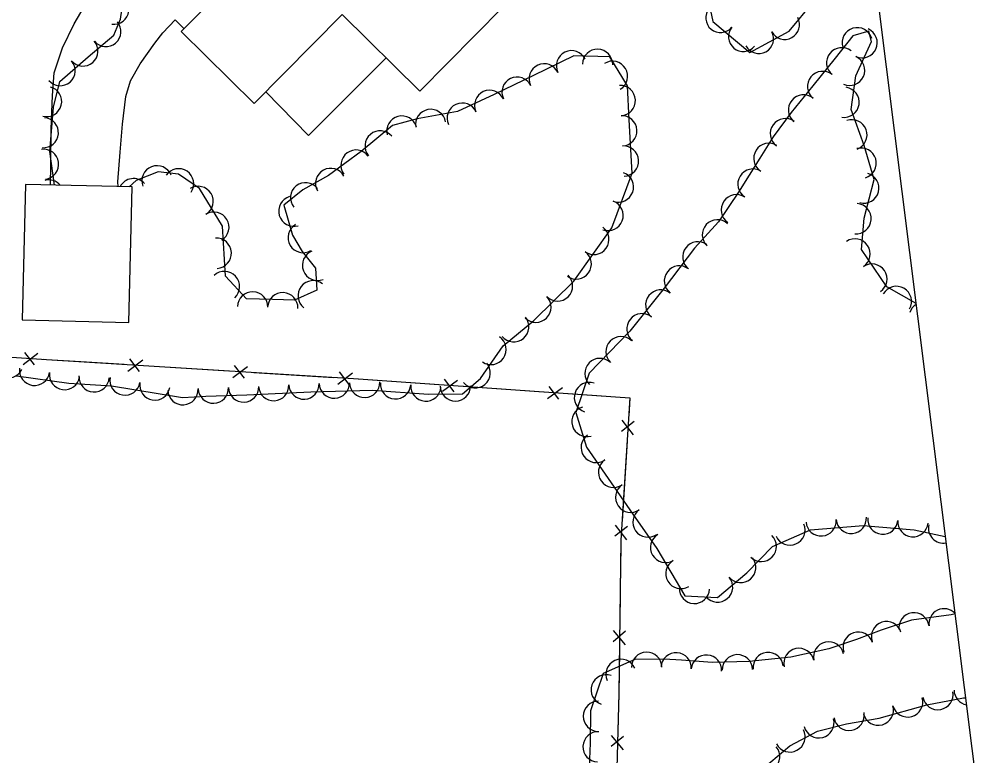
# Model space of a CAD drawing. Extents: x 353423 to 364002, y 127000 to 201942.
# Drawn here: x 363044.9 to 363299, y 130128.8 to 130323 of the extents above; entities that cross this region are included whole.
import ezdxf

# ---------------------------------------------------------------- set-up
doc = ezdxf.new("R2010")
doc.units = 0
for name, color, linetype in [('E_DTM_SlopeBottom', 7, 'Continuous'), ('E_FEN_Generic', 7, 'Continuous'), ('E_MISCPROP', 7, 'Continuous'), ('E_RDWY_Gravel', 7, 'Continuous'), ('E_WTR_FlowLine', 7, 'Continuous')]:
    doc.layers.add(name, color=color, linetype=linetype)

msp = doc.modelspace()

# ---------------------------------------------------------------- linework, layer by layer
at = {"layer": 'E_DTM_SlopeBottom'}
for p, q in [((363045.85, 130231.95), (363049.75, 130234.91)), ((363046.23, 130235.15), (363048.79, 130231.82)), ((363073.5, 130230.2), (363077.39, 130233.18)), ((363073.87, 130233.4), (363076.45, 130230.08)), ((363101.15, 130228.48), (363105.04, 130231.46)), ((363101.52, 130231.68), (363104.1, 130228.36)), ((363128.8, 130226.76), (363132.69, 130229.75)), ((363129.17, 130229.97), (363131.75, 130226.65)), ((363156.43, 130224.88), (363160.34, 130227.83)), ((363156.82, 130228.08), (363159.38, 130224.74)), ((363184.07, 130222.96), (363187.98, 130225.92)), ((363184.46, 130226.16), (363187.01, 130222.82)), ((363206.88, 130216.88), (363203.55, 130214.3)), ((363203.67, 130217.25), (363206.65, 130213.36)), ((363205.15, 130189.23), (363201.82, 130186.65)), ((363201.94, 130189.6), (363204.92, 130185.71)), ((363201.39, 130161.82), (363204.56, 130158.08)), ((363204.6, 130161.61), (363201.42, 130158.87)), ((363204.08, 130133.89), (363200.85, 130131.2)), ((363200.86, 130134.15), (363203.98, 130130.36))]:
    msp.add_line(p, q, dxfattribs=at)
for points in [[(363007.56, 130088.5), (363011.18, 130139.22), (363017.68, 130205.11), (363020.27, 130225.02), (363023.36, 130231.38), (363030.89, 130234.7), (363051.98, 130233.27), (363132.93, 130228.24), (363205.78, 130223.19), (363203.42, 130185.62), (363202.9, 130145.2), (363200.81, 130069.61), (363200.23, 130044.56), (363197.33, 129971.76), (363196.4, 129924.88), (363195.32, 129872.89), (363192.31, 129805.81), (363190.03, 129729.17), (363186.11, 129608.76), (363301.18, 129603.29), (363362.48, 129601.18)], [(363051.34, 130233.31), (363051.98, 130233.27), (363062.58, 130232.61)], [(363062.58, 130232.61), (363072.46, 130231.99)], [(363078.99, 130231.59), (363090.23, 130230.89)], [(363090.23, 130230.89), (363100.11, 130230.28)], [(363106.64, 130229.87), (363117.88, 130229.17)], [(363117.88, 130229.17), (363127.76, 130228.56)], [(363134.29, 130228.15), (363145.52, 130227.37)], [(363145.52, 130227.37), (363155.4, 130226.68)], [(363161.93, 130226.23), (363173.16, 130225.45)], [(363173.16, 130225.45), (363183.04, 130224.77)], [(363189.57, 130224.31), (363200.8, 130223.54)], [(363200.8, 130223.54), (363205.78, 130223.19), (363205.47, 130218.29)], [(363205.06, 130211.76), (363204.36, 130200.52)], [(363204.36, 130200.52), (363203.74, 130190.64)], [(363203.41, 130184.1), (363203.26, 130172.85)], [(363203.26, 130172.85), (363203.13, 130162.95)], [(363203.05, 130156.4), (363202.9, 130145.2), (363202.9, 130145.15)], [(363202.9, 130145.15), (363202.63, 130135.25)]]:
    msp.add_lwpolyline(points, dxfattribs=at)
at = {"layer": 'E_FEN_Generic'}
for points in [[(363054.11, 130279.24), (363052.9, 130288.14), (363053.84, 130299.81), (363055.56, 130306.59), (363063.02, 130313.06), (363069.81, 130318.8), (363071.53, 130322.97), (363072.1, 130327.12), (363071.54, 130338.85), (363067.51, 130344.66), (363062.97, 130347.6), (363059.56, 130350.82), (363058.02, 130356.34), (363056.76, 130365.88), (363053, 130375.15), (363048.53, 130380.1), (363043.33, 130382.29)], [(363227.53, 130332.68), (363226.17, 130329.52), (363227.65, 130322.37), (363237.43, 130314.23), (363247.79, 130319.86), (363254.14, 130327.52), (363259.86, 130336.59), (363261.24, 130347.06), (363257.82, 130353.06), (363244.75, 130355.28), (363236.86, 130351.63), (363230.89, 130343.24), (363227.53, 130332.68)], [(363281.2, 130248.03), (363273.48, 130252.44), (363266.85, 130262.25), (363267.51, 130270.56), (363270.2, 130280.7), (363267.56, 130289.64), (363264.08, 130299.17), (363265.36, 130308.08), (363269.45, 130317.14), (363268.77, 130319.86), (363264.57, 130318.6), (363259.9, 130312.71), (363254.03, 130305.41), (363248.3, 130298.41), (363243.55, 130291.95), (363239.99, 130286.35), (363234.44, 130277.35), (363229.18, 130269.57), (363222.78, 130262.59), (363214.81, 130252.11), (363205.81, 130240.76), (363195.05, 130229.62), (363191.57, 130219.27), (363194.34, 130210.11), (363200.06, 130201.87), (363206.52, 130192.49), (363212.93, 130183.41), (363220.31, 130170.93), (363228.87, 130170.54), (363236.65, 130177.06), (363243.34, 130183.99), (363253.36, 130188.38), (363267.27, 130189.54), (363280.69, 130188.37), (363288.91, 130186.59)], [(363044.13, 130228.97), (363057.91, 130227), (363069.17, 130226.31), (363087.86, 130223.21), (363094.05, 130223.57), (363104.85, 130223.94), (363121.67, 130224.78), (363137.83, 130225.2), (363152.67, 130224.12), (363161.68, 130224.23), (363166.43, 130228.23), (363172.36, 130236.85), (363180.48, 130243.56), (363190.97, 130253.92), (363201.06, 130267.97), (363206.35, 130282.43), (363205.6, 130296.49), (363205.15, 130305.38), (363200.5, 130313.09), (363190.98, 130313.3), (363180.35, 130308.17), (363169.98, 130303.1), (363160.35, 130298.61), (363149.73, 130296.72), (363143.19, 130294.97), (363134.94, 130288.08), (363126.31, 130281.73), (363119.59, 130277.99), (363114.56, 130273.99), (363116.88, 130266.01), (363119.41, 130261.74), (363122.9, 130257.31), (363123.28, 130251.5), (363117.41, 130248.87), (363111.6, 130249.1), (363104.76, 130249.26), (363099.24, 130255.22), (363098.44, 130268.37), (363092.34, 130278.36), (363086.77, 130282.15), (363081.44, 130282.73), (363075.63, 130280.46), (363073.79, 130278.76)], [(363291.48, 130166.17), (363290.49, 130165.96), (363279.97, 130164.51), (363271.98, 130161.9), (363265.5, 130159.45), (363258.2, 130156.98), (363248.21, 130154.8), (363237.26, 130153.64), (363227.46, 130153.35), (363219.35, 130153.96), (363214.79, 130154.28), (363207.05, 130154.14), (363198.78, 130150.45), (363195.42, 130140.6), (363195.35, 130132.09), (363194.73, 130117.39)], [(363239.56, 130124.39), (363247.96, 130131.42), (363255.23, 130135.25), (363262.88, 130137.23), (363271.49, 130138.73), (363284.08, 130142.26), (363293.67, 130144.05), (363294.26, 130144.06)]]:
    msp.add_lwpolyline(points, dxfattribs=at)
for centre, radius, start, end in [((363069.8, 130325.61), 3.96, 262.232, 82.2167), ((363229.67, 130323.34), 3.89, 140.2326, 320.2173), ((363246.61, 130321.54), 3.89, 208.5184, 28.5031), ((363067.68, 130319.72), 3.96, 220.2561, 40.2408), ((363235.66, 130318.36), 3.89, 140.2326, 320.2173), ((363239.78, 130317.82), 3.89, 208.5184, 28.5031), ((363265.71, 130316.76), 3.99, 16.7869, 196.7716), ((363266.99, 130316.76), 3.99, 245.7341, 65.7188), ((363061.62, 130314.58), 3.96, 220.9408, 40.9254), ((363190.4, 130310.7), 3.99, 25.75, 205.7347), ((363197.26, 130311.07), 3.99, 358.744, 178.7287), ((363261.6, 130311.49), 3.99, 51.5826, 231.5673), ((363055.63, 130309.4), 3.96, 220.9408, 40.9254), ((363183.22, 130307.24), 3.99, 25.75, 205.7347), ((363201.19, 130307.92), 3.99, 301.1221, 121.1068), ((363263.71, 130309.49), 3.99, 245.7341, 65.7188), ((363256.58, 130305.25), 3.99, 51.196, 231.1806), ((363176.06, 130303.74), 3.99, 26.0911, 206.0758), ((363052.07, 130301.26), 3.96, 255.737, 75.7216), ((363168.84, 130300.26), 3.99, 24.9597, 204.9444), ((363203.26, 130301.52), 3.99, 272.8652, 92.8499), ((363251.53, 130299.05), 3.99, 50.7183, 230.7029), ((363262.24, 130301.07), 3.99, 261.7749, 81.7596), ((363161.6, 130296.89), 3.99, 24.9597, 204.9444), ((363153.27, 130295.23), 3.99, 10.0905, 190.0751), ((363051.21, 130293.05), 3.96, 265.4232, 85.4079), ((363145.67, 130293.48), 3.99, 14.9881, 194.9728), ((363203.66, 130293.55), 3.99, 273.0688, 93.0535), ((363246.76, 130292.79), 3.99, 53.6708, 233.6555), ((363264.3, 130292.48), 3.99, 290.0968, 110.0815), ((363139.95, 130289.55), 3.99, 39.8576, 219.8423), ((363051.27, 130284.73), 3.96, 277.7311, 97.7157), ((363133.61, 130284.51), 3.99, 36.3995, 216.3842), ((363204.09, 130285.58), 3.99, 273.0688, 93.0535), ((363242.41, 130286.27), 3.99, 57.5636, 237.5483), ((363266.75, 130285.02), 3.99, 286.46, 106.4447), ((363081.15, 130280.37), 3.99, 21.3091, 201.2938), ((363086.83, 130279.58), 3.99, 325.7939, 145.7786), ((363126.93, 130279.68), 3.99, 29.1049, 209.0896), ((363238.22, 130279.51), 3.99, 58.3274, 238.3121), ((363052.62, 130276.67), 3.96, 39.7958, 105.0142), ((363074.94, 130276.98), 3.99, 42.7072, 152.5591), ((363202.77, 130278.73), 3.99, 249.9113, 69.896), ((363267.45, 130278.47), 3.99, 255.1413, 75.126), ((363091.98, 130274.94), 3.99, 301.4279, 121.4126), ((363120.31, 130275.89), 3.99, 38.4628, 218.4475), ((363117.2, 130272.37), 3.99, 106.2287, 286.2134), ((363233.84, 130272.73), 3.99, 55.9774, 235.9621), ((363200.03, 130271.23), 3.99, 249.9113, 69.896), ((363265.4, 130270.37), 3.99, 265.5114, 85.496), ((363096.14, 130268.13), 3.99, 301.4279, 121.4126), ((363228.86, 130266.13), 3.99, 47.5017, 227.4864), ((363119.68, 130265.39), 3.99, 120.6388, 300.6235), ((363196.29, 130264.91), 3.99, 234.3279, 54.3126), ((363096.78, 130261.27), 3.99, 273.486, 93.4707), ((363265.12, 130261.08), 3.99, 304.0467, 124.0313), ((363223.68, 130260.32), 3.99, 52.7339, 232.7186), ((363123.45, 130258.1), 3.99, 111.3998, 291.3844), ((363191.64, 130258.43), 3.99, 234.3279, 54.3126), ((363218.84, 130253.96), 3.99, 52.7339, 232.7186), ((363269.59, 130254.47), 3.99, 304.0467, 124.0313), ((363098.92, 130252.49), 3.99, 312.7621, 132.7468), ((363186.71, 130252.65), 3.99, 224.6423, 44.6269), ((363122.3, 130250.07), 3.99, 52.0533, 232.038), ((363276.03, 130248.58), 3.99, 330.2296, 150.2143), ((363106.35, 130247.13), 3.99, 358.6861, 178.6708), ((363114.29, 130246.9), 3.99, 357.7289, 177.7136), ((363181.03, 130247.04), 3.99, 224.6423, 44.6269), ((363213.92, 130247.63), 3.99, 51.6111, 231.5958), ((363283.39, 130244.45), 3.99, 122.8553, 162.8353), ((363208.96, 130241.37), 3.99, 51.6111, 231.5958), ((363175.19, 130241.9), 3.99, 219.6042, 39.5889), ((363169.18, 130235.91), 3.99, 235.4535, 55.4381), ((363203.46, 130235.32), 3.99, 45.9993, 225.984), ((363041.89, 130232.35), 3.99, 154.5111, 334.4958), ((363165.01, 130229.76), 3.99, 220.1394, 40.1241), ((363197.91, 130229.58), 3.99, 45.9993, 225.984), ((363048.88, 130230.4), 3.99, 171.8787, 351.8634), ((363056.78, 130229.27), 3.99, 171.8787, 351.8634), ((363064.56, 130228.68), 3.99, 176.4956, 356.4803), ((363072.7, 130227.84), 3.99, 170.5722, 350.5569), ((363080.57, 130226.53), 3.99, 170.5722, 350.5569), ((363119.87, 130226.78), 3.99, 182.8597, 2.8444), ((363127.89, 130227.03), 3.99, 181.5038, 1.4885), ((363135.87, 130227.24), 3.99, 181.5038, 1.4885), ((363144.04, 130226.84), 3.99, 175.8614, 355.8461), ((363195.11, 130223.24), 3.99, 71.4251, 251.4098), ((363087.98, 130225.3), 3.99, 183.3432, 3.3279), ((363095.99, 130225.72), 3.99, 181.9797, 1.9644), ((363103.97, 130226), 3.99, 181.9797, 1.9644), ((363111.9, 130226.38), 3.99, 182.8597, 2.8444), ((363151.99, 130226.26), 3.99, 175.8614, 355.8461), ((363159.79, 130226.29), 3.99, 180.6882, 0.6729), ((363194.47, 130216.91), 3.99, 106.8073, 286.792), ((363196.91, 130210.07), 3.99, 124.8065, 304.7911), ((363201.47, 130203.51), 3.99, 124.8065, 304.7911), ((363206, 130196.93), 3.99, 124.5253, 304.5099), ((363210.55, 130190.4), 3.99, 125.2686, 305.2533), ((363264.13, 130191.37), 3.99, 184.7877, 4.7723), ((363272.44, 130191.18), 3.99, 175.0289, 355.0136), ((363247.96, 130188.29), 3.99, 203.6607, 23.6454), ((363256.18, 130190.71), 3.99, 184.7877, 4.7723), ((363280.39, 130190.49), 3.99, 175.0289, 355.0136), ((363288.46, 130188.83), 3.99, 167.8097, 279.5719), ((363215.19, 130183.7), 3.99, 120.5939, 300.5785), ((363240.43, 130183.98), 3.99, 225.9882, 45.9729), ((363219.25, 130176.83), 3.99, 120.5939, 300.5785), ((363235.01, 130178.42), 3.99, 219.9881, 39.9728), ((363228.9, 130173.29), 3.99, 219.9881, 39.9728), ((363222.78, 130172.91), 3.99, 177.3784, 357.3631), ((363280.67, 130162.5), 3.99, 7.8234, 187.8081), ((363288.58, 130163.58), 3.99, 43.9311, 187.8081), ((363273.43, 130160.18), 3.99, 18.0952, 198.0799), ((363265.97, 130157.41), 3.99, 18.7433, 198.728), ((363258.17, 130154.83), 3.99, 12.3115, 192.2962), ((363210.19, 130152.11), 3.99, 1.0205, 181.0052), ((363217.98, 130151.96), 3.99, 356.0357, 176.0204), ((363242.24, 130152.06), 3.99, 6.0578, 186.0425), ((363250.37, 130153.13), 3.99, 12.3115, 192.2962), ((363203.44, 130150.25), 3.99, 24.0505, 204.0351), ((363225.93, 130151.37), 3.99, 355.7354, 175.72), ((363234.12, 130151.46), 3.99, 1.6502, 181.6349), ((363199.53, 130146.18), 3.99, 71.2072, 251.1919), ((363286.96, 130144.94), 4.02, 190.6125, 10.5972), ((363295.24, 130146.17), 4.02, 180.6583, 259.2081), ((363197.5, 130139.2), 3.99, 89.5225, 269.5072), ((363278.98, 130143.01), 4.02, 195.6899, 15.6746), ((363271.24, 130140.84), 4.02, 195.6899, 15.6746), ((363255.59, 130137.51), 4.02, 194.5203, 14.505), ((363263.55, 130139.48), 4.02, 189.8634, 9.848), ((363247.95, 130133.79), 4.02, 207.7672, 27.7519), ((363197.4, 130131.15), 3.99, 87.5739, 267.5586), ((363241.29, 130128.58), 4.02, 219.9412, 39.9258)]:
    msp.add_arc(centre, radius, start, end, dxfattribs=at)
at = {"layer": 'E_MISCPROP'}
for points in [[(363053.11, 130279.26), (363053.17, 130284.6), (363053.25, 130294), (363053.63, 130302.82), (363054.06, 130308.84), (363056.23, 130315.42), (363059.35, 130321.72), (363063.46, 130328.87), (363066.84, 130334.49), (363068.24, 130336.87), (363071.67, 130342.57)], [(363070.89, 130278.83), (363070.85, 130280.11), (363071.44, 130287.91), (363072.08, 130295.34), (363072.9, 130302.6), (363074.18, 130306.69), (363076.69, 130311.18), (363080.58, 130316.63), (363082.7, 130319.35), (363085.93, 130322.83)], [(363085.93, 130322.83), (363088.29, 130320.47)], [(363141.58, 130312.75), (363121.11, 130292.34), (363109.79, 130303.79)]]:
    msp.add_lwpolyline(points, dxfattribs=at)
at = {"layer": 'E_RDWY_Gravel'}
msp.add_lwpolyline([(363154.37, 131257.35), (363384.15, 129428.67)], dxfattribs=at)
at = {"layer": 'E_WTR_FlowLine'}
for points in [[(363109.9, 130342.43), (363087.53, 130319.7), (363106.79, 130300.74), (363129.91, 130324.23), (363150.46, 130304.01), (363172.26, 130326.16), (363127.94, 130369.76), (363105.4, 130346.85)], [(363045.61, 130243.69), (363073.76, 130243), (363074.63, 130278.74), (363046.49, 130279.43)]]:
    msp.add_lwpolyline(points, close=True, dxfattribs=at)

doc.saveas('drawing.dxf')
